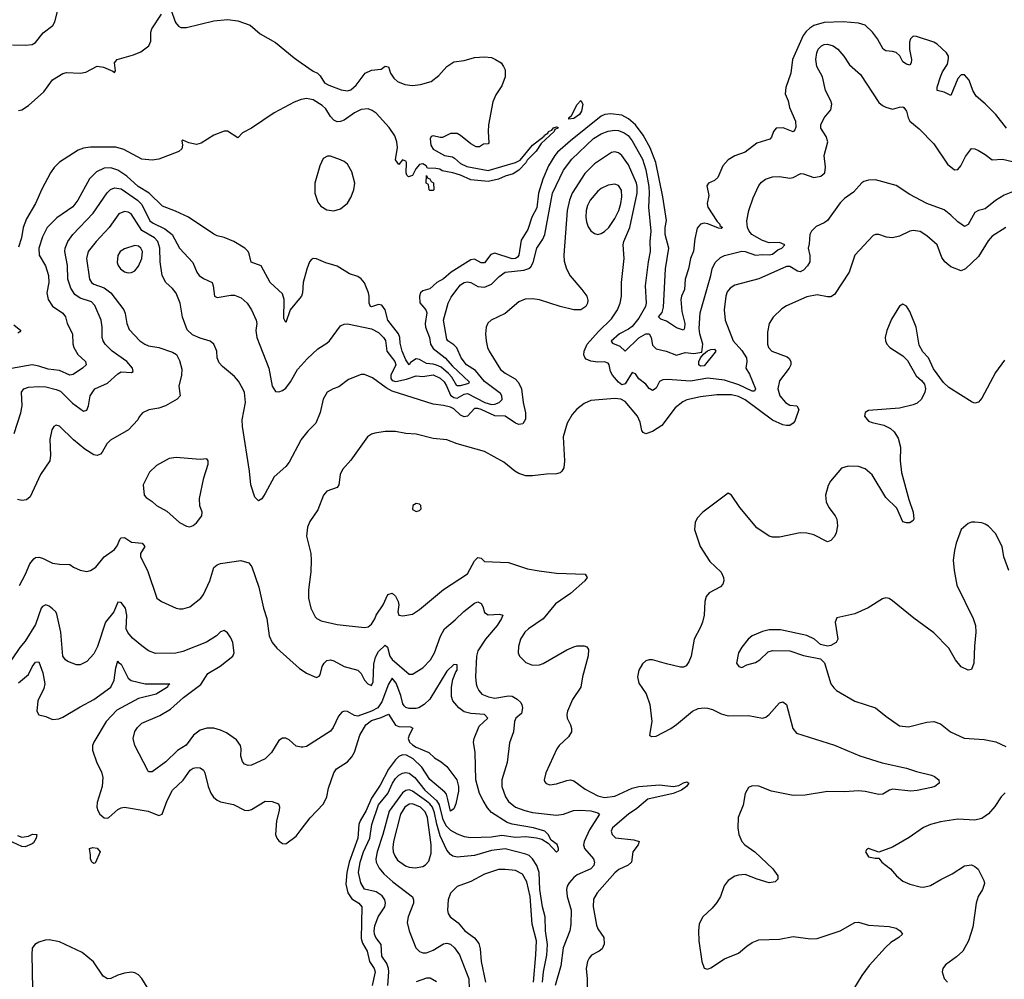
# Model space of a CAD drawing. Header units: inches. Extents: x 1173000 to 1307049, y 522583 to 678455.
# Tile 297 of 617: x 1268358 to 1274101, y 542187 to 547782. Entities that reach past the tile are written whole.
import ezdxf

# ---------------------------------------------------------------- set-up
doc = ezdxf.new("R2010")
doc.units = ezdxf.units.IN
doc.header["$MEASUREMENT"] = 0
doc.layers.add('B2564', color=7, linetype='Continuous')
doc.layers.add('B2574', color=7, linetype='Continuous')

msp = doc.modelspace()

# ---------------------------------------------------------------- linework, layer by layer
at = {"layer": 'B2564', "color": 5}
for points, elevation in [([(1269230.2, 547869.8), (1269266.6, 547766.6), (1269284.2, 547744.2), (1269297.6, 547737.6), (1269330, 547736.8), (1269490, 547776.6), (1269570, 547784.4), (1269630, 547776.2), (1269702.4, 547750), (1269760, 547700), (1269850, 547649.1), (1269959.4, 547559.4), (1270000, 547530.8)], 680), ([(1268315.6, 547635.6), (1268390, 547634.4), (1268430, 547638.6), (1268450.5, 547649.5), (1268494.6, 547705.4), (1268550.4, 547749.6), (1268562.9, 547770), (1268578.2, 547830)], 720), ([(1268350, 547253.7), (1268370, 547257.1), (1268410, 547281.3), (1268498.5, 547361.5), (1268550, 547431.1), (1268610, 547468.9), (1268630, 547475.4), (1268710, 547471.5), (1268744.1, 547475.9), (1268810, 547511.4), (1268845.8, 547505.8), (1268901.7, 547481.7), (1268910, 547474), (1268916.6, 547483.4), (1268910.8, 547530), (1268925.4, 547550), (1269022, 547578), (1269065, 547595), (1269110.8, 547630), (1269123.1, 547656.9), (1269122.8, 547710), (1269127.9, 547730), (1269184.5, 547815.5)], 680), ([(1270000, 547316.6), (1269958.7, 547301.3), (1269841.3, 547238.7), (1269710.6, 547150), (1269656.7, 547123.3), (1269630, 547093.2), (1269570, 547132.9), (1269550, 547131.8), (1269490, 547109), (1269416.6, 547063.4), (1269390, 547054.3), (1269344, 547064), (1269310, 547080.9), (1269303.4, 547076.6), (1269306.7, 547050), (1269302.8, 547030), (1269287, 547013), (1269170, 546969.9), (1269130, 546963.4), (1269070, 546968.4), (1268964.9, 547024.9), (1268918.2, 547038.2), (1268770, 547039.6), (1268730, 547033.2), (1268698, 547022), (1268589.2, 546950.8), (1268559.4, 546920.6), (1268537.7, 546890), (1268486.5, 546793.5), (1268450.8, 546710), (1268398.2, 546621.8), (1268378.7, 546570), (1268368.1, 546510), (1268350, 546455.6)], 680), ([(1270000, 546168.4), (1269936.3, 546090), (1269910, 546017), (1269899.3, 546039.3), (1269900.7, 546150), (1269890, 546184.5), (1269819.1, 546250), (1269766.6, 546346.6), (1269707.9, 546367.9), (1269697.2, 546417.2), (1269690.6, 546430.6), (1269670.6, 546450.6), (1269607, 546490), (1269550, 546513.1), (1269510, 546521.4), (1269490, 546530.9), (1269342.4, 546630), (1269266.5, 546666.5), (1269190, 546695.5), (1269112.7, 546770), (1269048.1, 546810), (1268983.4, 546870), (1268930, 546905.9), (1268890, 546918.1), (1268850, 546915.8), (1268805.2, 546894.8), (1268764.7, 546855.3), (1268696.4, 546730), (1268668.5, 546691.5), (1268573.9, 546626.1), (1268518.8, 546570), (1268490, 546515.8), (1268468.8, 546450), (1268471.9, 546410), (1268507.9, 546347.9), (1268524.8, 546290), (1268527.2, 546250), (1268516.6, 546190), (1268523.5, 546150), (1268550, 546112.3), (1268610, 546071.3), (1268624.4, 546050), (1268635.3, 546010), (1268666.7, 545950), (1268667.5, 545892.5), (1268672.9, 545870), (1268697.7, 545830), (1268742.4, 545790), (1268745.4, 545770), (1268724.7, 545750), (1268670, 545714.3), (1268650, 545710.4), (1268590, 545737.1), (1268524.3, 545744.3), (1268470, 545762.2), (1268430, 545769.3), (1268310, 545749)], 720), ([(1268324.7, 545370), (1268364.9, 545490), (1268371.7, 545530), (1268368.5, 545610), (1268382, 545630), (1268410, 545639.7), (1268470, 545644.4), (1268510, 545640.6), (1268570, 545626.3), (1268595.3, 545615.3), (1268666.1, 545546.1), (1268730, 545498.9), (1268750, 545504.5), (1268759.1, 545530), (1268768.2, 545590), (1268795.8, 545630), (1268870, 545662.8), (1268930, 545717.2), (1268950, 545728.1), (1269010, 545725.3), (1269020.5, 545730), (1269015.5, 545750), (1268983.5, 545790), (1268896.2, 545850), (1268856.9, 545890), (1268843.9, 545910), (1268838.4, 545930), (1268839, 545990), (1268833.2, 546030), (1268795.6, 546115.6), (1268776.4, 546136.4), (1268710, 546158.4), (1268679.3, 546179.3), (1268656.3, 546216.3), (1268638.3, 546270), (1268637.2, 546350), (1268621.7, 546430), (1268623, 546450), (1268639, 546490), (1268668.4, 546530), (1268785.4, 546654.6), (1268867.7, 546772.3), (1268887.5, 546792.5), (1268910, 546802.6), (1268950, 546796.7), (1269044.7, 546730), (1269070, 546704.1), (1269117.3, 546610), (1269135.7, 546595.7), (1269203.8, 546563.8), (1269246.2, 546530), (1269290, 546449.7), (1269367.3, 546367.3), (1269390.8, 546310.8), (1269405.4, 546290), (1269430, 546272.8), (1269479.6, 546250), (1269487.2, 546230), (1269494, 546170), (1269510, 546162.8), (1269590, 546176.8), (1269610, 546176.1), (1269650, 546160.9), (1269684.2, 546130), (1269709.9, 546089.9), (1269736.5, 546030), (1269740.3, 546010), (1269735.3, 545970), (1269740.9, 545930), (1269811, 545750), (1269830, 545644.5), (1269850, 545614.5), (1269870, 545612.3), (1269890, 545619.4), (1269910, 545634.4), (1269937.6, 545670), (1269977.6, 545742.4), (1270000, 545766.4)], 740), ([(1270000, 545333.9), (1269996.9, 545330), (1269930, 545202), (1269910, 545176.2), (1269842.4, 545117.6), (1269790, 545019.3), (1269770, 544989.3), (1269750, 544977.2), (1269730, 544999), (1269705.1, 545070), (1269698.4, 545150), (1269656.5, 545410), (1269655, 545450), (1269675, 545550), (1269668.8, 545608.8), (1269659.7, 545630), (1269634.3, 545674.3), (1269610, 545702.4), (1269540.1, 545760.1), (1269521, 545781), (1269509.6, 545810), (1269507.6, 545850), (1269489.7, 545889.7), (1269468.2, 545908.2), (1269410, 545925.7), (1269365.2, 545945.2), (1269333.8, 545973.8), (1269308.4, 546048.4), (1269293.5, 546130), (1269270, 546187.6), (1269250, 546214.5), (1269210.5, 546250.5), (1269187.9, 546290), (1269177.8, 546370), (1269176, 546450), (1269162.7, 546490), (1269144.9, 546510), (1269070, 546554.1), (1269007.7, 546650), (1268990, 546660.8), (1268970, 546663.9), (1268936.9, 546650), (1268880.2, 546570), (1268803, 546490), (1268757.4, 546430), (1268747.4, 546390), (1268765.7, 546270), (1268776.9, 546250), (1268790, 546240.1), (1268850, 546219.8), (1268889.5, 546190), (1268965, 546090), (1268972.5, 546070), (1268981.9, 546010), (1268996.3, 545976.3), (1269059, 545910), (1269087.2, 545890), (1269110, 545880.2), (1269170.3, 545870.3), (1269250, 545843.8), (1269272.4, 545830), (1269290, 545796), (1269303.9, 545743.9), (1269302, 545710), (1269285.4, 545645.4), (1269294, 545590), (1269276, 545570), (1269207.3, 545530), (1269170, 545516.8), (1269111.7, 545508.3), (1269074.8, 545490), (1269054.2, 545465.8), (1269047.3, 545450), (1268992.7, 545390), (1268888.2, 545330), (1268866, 545310), (1268839.7, 545260.3), (1268830, 545249.6), (1268810, 545242), (1268790, 545245.7), (1268738.6, 545278.6), (1268671.5, 545331.5), (1268590, 545413), (1268570, 545418), (1268556.3, 545410), (1268544.6, 545390), (1268533.5, 545333.5), (1268537, 545243), (1268532.7, 545210), (1268479.3, 545130), (1268419.2, 545000.8), (1268397.5, 544982.5), (1268370, 544978.7), (1268344.5, 544984.5)], 760), ([(1268323.2, 546003.2), (1268363.6, 545970), (1268358.1, 545961.9), (1268346, 545954)], 680), ([(1268356.1, 544483.9), (1268392.1, 544550), (1268416.4, 544610), (1268440.7, 544639.3), (1268450, 544645.7), (1268470, 544647.6), (1268490, 544642.8), (1268550, 544613.2), (1268590, 544606.5), (1268650, 544605.3), (1268670.7, 544590), (1268710, 544572), (1268750, 544564.9), (1268770, 544570.3), (1268801.6, 544590), (1268850.6, 544649.4), (1268910, 544692.4), (1268925.7, 544714.3), (1268944.4, 544755.6), (1268950, 544761), (1268970, 544763.8), (1269010, 544735.9), (1269072.2, 544730), (1269087.1, 544710), (1269061.6, 544670), (1269062.2, 544650), (1269102.4, 544570), (1269157.6, 544410), (1269184, 544390), (1269270, 544351.7), (1269290, 544347.4), (1269310, 544346), (1269350, 544359), (1269413.7, 544410), (1269430, 544430.4), (1269467.2, 544510), (1269490, 544587.7), (1269510, 544603.7), (1269530, 544611.5), (1269648.5, 544628.5), (1269694.3, 544614.3), (1269711.6, 544591.6), (1269752.4, 544472.4), (1269779.6, 544350), (1269798.9, 544290), (1269813.1, 544190), (1269831.2, 544151.2), (1269857.6, 544117.6), (1269990, 543999.3), (1270000, 543992.7)], 760), ([(1270000, 543541.2), (1269970, 543546.4), (1269930, 543583), (1269910, 543593.4), (1269890, 543593.4), (1269870, 543579.1), (1269826.9, 543510), (1269790, 543471.8), (1269710, 543435.3), (1269690, 543434), (1269670, 543441.6), (1269656.5, 543456.5), (1269647.6, 543487.6), (1269650.3, 543530), (1269646, 543550), (1269622.6, 543582.6), (1269563.4, 543623.4), (1269530, 543640.2), (1269490, 543651.9), (1269450, 543651.8), (1269410, 543638.8), (1269371.1, 543610), (1269328.6, 543551.4), (1269278.7, 543521.3), (1269210, 543454.9), (1269130, 543395.5), (1269110, 543397.3), (1269104.8, 543404.8), (1269029.1, 543550), (1269020.3, 543590), (1269029.2, 543630.8), (1269044.6, 543655.4), (1269070, 543679.7), (1269176, 543724), (1269237.2, 543762.8), (1269312.8, 543830), (1269413.9, 543906.1), (1269455.8, 543970), (1269527.7, 544012.3), (1269600.8, 544070), (1269609.3, 544090.7), (1269601.1, 544150), (1269590, 544177.6), (1269570, 544206.4), (1269550, 544220.4), (1269530, 544212.7), (1269505.6, 544190), (1269446.5, 544153.5), (1269310, 544097.6), (1269267.8, 544087.8), (1269150, 544087), (1269110, 544102.6), (1269070, 544130.3), (1269016.4, 544176.4), (1268988.5, 544208.5), (1268979, 544230), (1268983.3, 544310), (1268975.1, 544350), (1268950, 544384.6), (1268930, 544384.9), (1268906.6, 544330), (1268858.1, 544270), (1268812.1, 544127.9), (1268790, 544085.3), (1268750, 544039.5), (1268710, 544020.3), (1268690, 544020.9), (1268639.5, 544039.5), (1268624.9, 544050), (1268610.2, 544070.2), (1268597.7, 544210), (1268575.1, 544315.1), (1268567.8, 544330), (1268550, 544347.8), (1268530, 544363.1), (1268510, 544370.3), (1268490, 544361.1), (1268482.8, 544350), (1268450, 544255.8), (1268390, 544158.3), (1268358.4, 544121.6), (1268309.7, 544050)], 740), ([(1268350, 543916), (1268410, 543964.6), (1268430, 544008), (1268450, 544035), (1268470, 544036.9), (1268493.6, 543973.6), (1268504.8, 543910), (1268497.7, 543882.3), (1268464, 543810), (1268457, 543750), (1268470, 543728), (1268510, 543718.4), (1268550, 543702), (1268586.1, 543706.1), (1268610, 543715.2), (1268710, 543776.3), (1268790, 543818.6), (1268889.9, 543890.1), (1268908.7, 543930), (1268917.8, 544002.2), (1268930, 544044), (1268934.3, 544034.3), (1268950, 544024.2), (1268990, 543942), (1269008.3, 543928.3), (1269090.1, 543910.1), (1269233.4, 543910), (1269221.8, 543898.2), (1269220.8, 543890), (1269153.8, 543850), (1269050, 543823.7), (1268924.7, 543755.3), (1268861.6, 543690), (1268790.3, 543570.3), (1268783.2, 543550), (1268783.2, 543523.2), (1268808.3, 543448.3), (1268835.8, 543395.8), (1268843.6, 543363.6), (1268838, 543310), (1268810, 543218), (1268807.9, 543190), (1268813.1, 543170), (1268824.9, 543150), (1268850, 543127.8), (1268870, 543125.6), (1268878.6, 543130), (1268930, 543177.6), (1268950, 543187.4), (1268970, 543189.7), (1269107.5, 543167.5), (1269170, 543141.3), (1269189.7, 543150), (1269217.4, 543230), (1269250, 543290.2), (1269312.1, 543347.9), (1269353, 543407), (1269370, 543417.6), (1269390, 543422), (1269410, 543419.6), (1269430, 543406.4), (1269438.6, 543390), (1269458, 543310), (1269472.3, 543272.3), (1269488.1, 543248.1), (1269510.2, 543230.2), (1269530, 543221.8), (1269605.5, 543205.5), (1269670, 543173.6), (1269690, 543171.4), (1269710, 543176.1), (1269790, 543224.9), (1269830, 543223.6), (1269867.7, 543210), (1269872.4, 543192.4), (1269871.4, 543171.4), (1269855.3, 543110), (1269850.4, 543030), (1269857.1, 543010), (1269870, 542993.4), (1269890, 542979.3), (1269910, 542976.3), (1269970, 543020.5), (1270000, 543059.9)], 720), ([(1268344.3, 543024.3), (1268370, 543016.1), (1268410, 543020.3), (1268432.1, 543032.1), (1268458, 543030), (1268453.4, 543010), (1268438.5, 542981.5), (1268430, 542975.6), (1268390, 542958.2), (1268370, 542960.3), (1268270, 543007.3)], 680), ([(1269100.4, 542140.4), (1269070, 542191.2), (1269050, 542212.4), (1269030, 542224.7), (1269010, 542227.4), (1268970, 542222.4), (1268930, 542210.9), (1268890, 542190.9), (1268869, 542189), (1268845.4, 542205.4), (1268789.1, 542289.1), (1268722.3, 542342.3), (1268590, 542404.2), (1268530, 542416.4), (1268505.6, 542414.4), (1268470, 542403.1), (1268446.7, 542390), (1268431.2, 542368.8), (1268428.2, 542331.8), (1268432.2, 542130)], 720)]:
    msp.add_lwpolyline(points, dxfattribs=dict(at, elevation=elevation))
for points, elevation in [([(1269030, 546465.7), (1268970, 546447), (1268943.2, 546430), (1268930, 546406.6), (1268927, 546367), (1268931.4, 546350), (1268945.3, 546330), (1268970, 546311.6), (1268990, 546306.3), (1269010, 546307.4), (1269030, 546318.7), (1269050, 546344.9), (1269070.5, 546390), (1269073.7, 546430), (1269065.3, 546450), (1269050, 546462)], 780), ([(1269270.3, 545229.7), (1269230, 545223), (1269156.7, 545183.3), (1269115.4, 545144.6), (1269078.4, 545070), (1269084.4, 545010), (1269095.6, 544995.6), (1269130, 544973.4), (1269155.5, 544950), (1269216.9, 544916.9), (1269290, 544850.6), (1269330, 544828.2), (1269350, 544826), (1269370, 544832.7), (1269390, 544848.2), (1269419.5, 544890), (1269422, 544910), (1269407.6, 544947.6), (1269407.2, 544990), (1269432.8, 545110), (1269458, 545190), (1269456.9, 545210), (1269450, 545220.9), (1269410, 545217.6)], 780), ([(1268790, 542860.9), (1268779.3, 542870), (1268770, 542888.7), (1268771.5, 542910), (1268764, 542950), (1268784.2, 542955.8), (1268810, 542951.3), (1268826.3, 542930), (1268797.1, 542862.9)], 680)]:
    msp.add_lwpolyline(points, close=True, dxfattribs=dict(at, elevation=elevation))
at = {"layer": 'B2574', "color": 5}
for points, elevation in [([(1274114.2, 547150), (1274051.9, 547230), (1273990, 547292.3), (1273936.6, 547336.6), (1273917.3, 547370), (1273895.8, 547430), (1273870, 547461.4), (1273850, 547460.5), (1273830, 547439.2), (1273790, 547339.7), (1273750, 547359), (1273708.8, 547368.8), (1273709.9, 547390), (1273730, 547450), (1273741.6, 547478.4), (1273770, 547522.6), (1273776.7, 547556.7), (1273776.4, 547570), (1273764.8, 547590), (1273710, 547640.3), (1273690, 547651.1), (1273590, 547685.3), (1273570, 547686.6), (1273554.6, 547670), (1273549.1, 547650.9), (1273548.6, 547608.6), (1273559.6, 547550), (1273558.6, 547530), (1273550, 547518.2), (1273530, 547522.5), (1273510, 547536.8), (1273491.5, 547571.5), (1273470, 547591), (1273450, 547597.5), (1273410, 547600.4), (1273394, 547610), (1273361.7, 547670), (1273333.1, 547710), (1273290, 547750.8), (1273250, 547762.2), (1273162, 547770), (1273050, 547766.7), (1272990, 547748.1), (1272966.2, 547733.8), (1272945.8, 547714.2), (1272928.5, 547690), (1272866.2, 547550), (1272857, 547470), (1272827.4, 547387.4), (1272822.6, 547350), (1272841.2, 547310), (1272847.8, 547270), (1272882.5, 547190), (1272884.7, 547155.3), (1272880.3, 547139.7), (1272870, 547128.5), (1272811.5, 547151.5), (1272770, 547149.7), (1272754.9, 547130), (1272742.4, 547097.6), (1272733.3, 547086.7), (1272658.4, 547061.6), (1272589.5, 547010.5), (1272530, 546987.7), (1272490, 546965.8), (1272459, 546930), (1272430, 546862.9), (1272410, 546844.7), (1272376, 546830), (1272366.2, 546813.8), (1272377.2, 546757.2), (1272368.9, 546710), (1272371.5, 546690), (1272426.3, 546606.3), (1272441.6, 546590), (1272442.5, 546582.5), (1272457, 546570), (1272450, 546564.4), (1272433.7, 546566.3), (1272372.2, 546592.2), (1272350, 546596), (1272329, 546590), (1272310, 546567), (1272295.2, 546504.8), (1272287.5, 546432.5), (1272271.6, 546390), (1272259.1, 546330), (1272239, 546270), (1272236.7, 546210), (1272218.1, 546170), (1272214.1, 546150), (1272219.9, 546079.9), (1272237.7, 546010), (1272236.7, 545983.3), (1272230, 545971.2), (1272190, 545985.9), (1272130, 546024.4), (1272096.8, 546036.8), (1272085.1, 546050), (1272104.6, 546075.4), (1272114, 546106), (1272124.5, 546330), (1272145.2, 546450), (1272123.5, 546530), (1272123.6, 546570), (1272130.6, 546610.6), (1272110.3, 546750.3), (1272069.2, 546950), (1272035.7, 547035.7), (1271994.1, 547110), (1271950.7, 547170), (1271910, 547204.6), (1271870, 547224.9), (1271806.3, 547233.7), (1271771.3, 547228.7), (1271750, 547219.9), (1271570, 547075.8), (1271495.9, 547010), (1271480.1, 546990), (1271442.5, 546930), (1271410, 546852.9), (1271384.8, 546770), (1271374, 546686), (1271346, 546630), (1271321.3, 546558.7), (1271282.8, 546497.2), (1271270.1, 546410), (1271261.5, 546398.5), (1271250, 546389.1), (1271230, 546387.5), (1271130, 546421.2), (1271106.7, 546413.3), (1271070, 546363.7), (1271050, 546365.5), (1271010, 546385.3), (1270990, 546381.7), (1270874.1, 546310), (1270830, 546272.1), (1270791.9, 546250), (1270750, 546212.6), (1270710, 546200.4), (1270696.6, 546190), (1270689.7, 546170.3), (1270691, 546131), (1270726.6, 546090), (1270732.8, 546072.8), (1270723.7, 546010), (1270725, 545990), (1270748, 545930), (1270754.8, 545890), (1270770, 545864.4), (1270839.6, 545810), (1270881.6, 545761.6), (1270979.8, 545670), (1270977.5, 545662.5), (1270970, 545658.9), (1270926.7, 545646.7), (1270907.6, 545647.6), (1270877.9, 545697.9), (1270858.4, 545718.4), (1270815.5, 545755.5), (1270790, 545767.8), (1270770, 545774.6), (1270730, 545778.1), (1270690, 545801), (1270670, 545803.9), (1270637.3, 545782.7), (1270629.8, 545769.8), (1270610, 545799.1), (1270588.7, 545850), (1270577.1, 545897.1), (1270575.2, 545930), (1270566.9, 545950), (1270504.8, 546030), (1270490, 546091.2), (1270470, 546118.1), (1270460.4, 546120.4), (1270450, 546122.6), (1270410, 546107.5), (1270404.8, 546110), (1270395.5, 546130), (1270396.6, 546170), (1270392.2, 546190), (1270370, 546248.5), (1270350, 546271.3), (1270330, 546284.9), (1270281, 546301), (1270210, 546345.1), (1270144.4, 546364.4), (1270090, 546387), (1270070, 546389.4), (1270057.5, 546382.5), (1270048, 546370), (1270031.8, 546328.2), (1270011.8, 546250), (1270008, 546190), (1270001.3, 546170), (1270000, 546168.4)], 720), ([(1270000, 545766.4), (1270035.5, 545804.5), (1270096.8, 545863.2), (1270150, 545895.4), (1270165.7, 545910), (1270230, 545996.3), (1270250, 546006.6), (1270270, 546008.3), (1270410, 545980.4), (1270450, 545957.6), (1270480.4, 545930), (1270490.9, 545910.9), (1270498.8, 545850), (1270545.6, 545790), (1270552.6, 545770), (1270521.8, 545710), (1270522.2, 545690), (1270530, 545679.2), (1270552.3, 545672.3), (1270614.4, 545685.6), (1270670, 545705.7), (1270710, 545702.7), (1270770, 545712.2), (1270810, 545691.7), (1270833.9, 545670), (1270848.2, 545648.2), (1270870, 545593.4), (1270890, 545578.6), (1270910, 545575.3), (1270950, 545598.8), (1270970, 545602.2), (1271071.5, 545550), (1271110, 545538.3), (1271130, 545540.1), (1271155, 545550), (1271171.5, 545568.5), (1271170.1, 545590), (1271161.9, 545601.9), (1271070, 545673.2), (1271016.8, 545736.8), (1270964.8, 545770), (1270932.8, 545810), (1270908.5, 545868.5), (1270890, 545887.3), (1270855.8, 545910), (1270850, 545919.5), (1270829.3, 546030), (1270858, 546130), (1270875.4, 546164.6), (1270906.9, 546210), (1270930, 546236), (1270950, 546249.8), (1270970, 546254), (1270990, 546249.8), (1271030, 546227.2), (1271070, 546222.3), (1271110, 546240.7), (1271154.5, 546285.5), (1271190, 546309.9), (1271297.8, 546322.2), (1271327.7, 546332.3), (1271339, 546341), (1271353.5, 546366.5), (1271375.1, 546450), (1271410, 546502.7), (1271421.6, 546530), (1271465.6, 546770), (1271530, 546904.2), (1271579, 546970), (1271705.9, 547090), (1271750, 547116.9), (1271790, 547133.1), (1271830, 547138.5), (1271850, 547135.8), (1271883.3, 547123.3), (1271907, 547107), (1271930, 547075.9), (1271990, 546968.8), (1272010, 546906.9), (1272027.3, 546810), (1272029.6, 546770), (1272024.9, 546690), (1272038.5, 546550), (1272033.7, 546490), (1272036.5, 546430), (1272024.3, 546370), (1272006.1, 546230), (1272012.1, 546130), (1272008.4, 546110), (1271970, 546042.4), (1271930, 545993.2), (1271910, 545977.2), (1271857.1, 545950), (1271807.9, 545907.9), (1271816.6, 545896.6), (1271858.4, 545878.4), (1271890, 545849.8), (1271970, 545928.1), (1272010, 545950.7), (1272030, 545950.4), (1272041.4, 545930), (1272050, 545885.1), (1272070, 545862.7), (1272129.3, 545849.3), (1272190, 545826.4), (1272239, 545841), (1272290, 545836.3), (1272336.3, 545843.7), (1272342, 545890), (1272324.7, 545950), (1272322, 545982), (1272327.2, 546072.8), (1272389.4, 546290), (1272397.1, 546330), (1272413.8, 546366.2), (1272445.1, 546394.9), (1272470, 546407.6), (1272570, 546432.3), (1272590, 546431.4), (1272650, 546409.5), (1272690, 546413.7), (1272730, 546410.4), (1272750, 546414.9), (1272780.2, 546439.8), (1272803.1, 546450), (1272820.2, 546470), (1272790, 546483.3), (1272730, 546482), (1272690, 546495.4), (1272629.5, 546530), (1272612.1, 546550), (1272602.4, 546570), (1272600.2, 546610), (1272611.3, 546670), (1272636.4, 546743.6), (1272670, 546816.2), (1272685.3, 546834.7), (1272708.2, 546851.8), (1272750, 546866), (1272790, 546868.7), (1272850, 546858), (1272870, 546862.6), (1272914.9, 546885.1), (1272930, 546884.4), (1272990, 546862.7), (1273030.5, 546870), (1273054.3, 546890), (1273058.4, 546921.6), (1273050.2, 546990), (1273072.4, 547070), (1273062.3, 547102.3), (1273030.4, 547150), (1273032, 547170), (1273050.4, 547210), (1273090, 547257.2), (1273094.6, 547290), (1273088.9, 547310), (1273058.5, 547370), (1273040.3, 547450), (1273008.1, 547510), (1273001.2, 547550), (1273007.6, 547590), (1273016.5, 547610), (1273034.4, 547630), (1273050, 547637.8), (1273070, 547640.3), (1273102.9, 547630), (1273131.1, 547610), (1273165.1, 547570), (1273198.9, 547518.9), (1273263.3, 547463.3), (1273370, 547299.6), (1273390, 547281.3), (1273410, 547271.5), (1273450, 547261.6), (1273490, 547272.3), (1273510, 547274.5), (1273515.1, 547270), (1273530, 547249), (1273540.5, 547210), (1273550.9, 547190.9), (1273605.3, 547145.3), (1273690, 547059.3), (1273770, 546939.5), (1273810, 546907.3), (1273830, 546909.6), (1273847.7, 546930), (1273874.4, 546985.6), (1273910, 547032.3), (1273930, 547029.4), (1273950, 547019.6), (1273990, 546996.3), (1274030, 546965.7), (1274090, 546969.8), (1274150, 546955.7)], 740), ([(1270000, 547530.8), (1270070, 547481.6), (1270094.9, 547470), (1270110, 547456), (1270135, 547415), (1270160.6, 547400.6), (1270232.7, 547372.7), (1270270, 547367.9), (1270290, 547374), (1270319.6, 547400.4), (1270372.2, 547470), (1270410, 547488.9), (1270466.3, 547493.7), (1270490, 547512.2), (1270510, 547506.8), (1270521.6, 547470), (1270541.1, 547441.1), (1270562.1, 547422.1), (1270603.7, 547403.7), (1270650, 547398.4), (1270695.8, 547404.2), (1270757.3, 547422.7), (1270802.4, 547457.6), (1270850, 547510.3), (1270890, 547537.1), (1270950, 547544.4), (1271010, 547562), (1271070, 547566.7), (1271110, 547561.3), (1271134, 547550), (1271165.5, 547530), (1271180.3, 547510), (1271190.2, 547490), (1271190.1, 547450.1), (1271170, 547396.9), (1271136, 547344), (1271117.1, 547302.9), (1271092.8, 547170), (1271090.3, 547130), (1271094.8, 547065.2), (1271090, 547058), (1271063.6, 547056.4), (1271039.6, 547040.4), (1271020.4, 547040.4), (1270990, 547058), (1270930, 547108), (1270910, 547118), (1270870, 547118), (1270823.6, 547096.4), (1270810, 547095.3), (1270770, 547106), (1270758, 547102), (1270751.6, 547088.4), (1270755.5, 547050), (1270770, 547027.8), (1270836, 546990), (1270881.8, 546981.8), (1270895.1, 546975.1), (1270930, 546944.4), (1270966.4, 546926.4), (1271090, 546902.2), (1271250.8, 546949.2), (1271277.3, 546962.7), (1271348.4, 547050), (1271416.4, 547103.6), (1271419.2, 547110), (1271438.5, 547121.5), (1271442.8, 547130), (1271461.1, 547138.9), (1271472.1, 547152.1), (1271490, 547157.4), (1271496.1, 547156.1), (1271496.5, 547150), (1271478.8, 547141.2), (1271475.9, 547130), (1271399.4, 547060.6), (1271370, 547016.5), (1271317.3, 546962.7), (1271310, 546947.1), (1271270, 546904.2), (1271236.5, 546883.5), (1271189.3, 546870.7), (1271150, 546851.9), (1271090, 546839.3), (1270988.7, 546848.7), (1270930, 546876.4), (1270884, 546890), (1270821.3, 546901.3), (1270808.7, 546910), (1270785.3, 546914.7), (1270736.4, 546916.4), (1270728.7, 546930), (1270710, 546941.2), (1270690, 546937.2), (1270668, 546912), (1270650, 546874), (1270626, 546866), (1270616.5, 546876.5), (1270612.7, 546890), (1270614, 546950), (1270610, 546958), (1270590, 546966), (1270570, 546938), (1270550, 546966), (1270562, 547038), (1270558.4, 547070), (1270545.4, 547105.4), (1270513.7, 547153.7), (1270436.8, 547236.8), (1270413, 547253), (1270390, 547261.8), (1270350, 547258.6), (1270310, 547239.1), (1270250, 547197), (1270230, 547188.6), (1270210, 547187), (1270190, 547196.1), (1270170, 547218.1), (1270143, 547263), (1270122.8, 547282.8), (1270070, 547315), (1270030, 547322), (1270002.5, 547317.5), (1270000, 547316.6)], 680), ([(1274150, 546778), (1274100, 546760), (1274050, 546727.9), (1273990, 546679.2), (1273950, 546669.7), (1273930, 546658.4), (1273890.9, 546589.1), (1273870, 546577.4), (1273830, 546602.9), (1273790, 546642.7), (1273750, 546673.1), (1273650, 546710.8), (1273550, 546763.5), (1273470, 546814.7), (1273350, 546847.8), (1273310, 546847.6), (1273281.4, 546838.6), (1273270, 546832), (1273222.4, 546777.6), (1273170, 546739.7), (1273144.6, 546715.4), (1273070, 546611.6), (1273050, 546597.6), (1273003, 546577), (1272976.4, 546550), (1272966.4, 546530), (1272963.8, 546476.2), (1272957.1, 546450), (1272967.6, 546407.6), (1272966.5, 546370), (1272952.9, 546347.1), (1272930, 546321.7), (1272910, 546312.5), (1272895.4, 546315.4), (1272850, 546342.6), (1272830, 546342.8), (1272668.6, 546271.4), (1272530, 546234.6), (1272503.1, 546216.9), (1272485.3, 546194.7), (1272476.8, 546170), (1272467, 546090), (1272473.2, 546030), (1272519.7, 545910), (1272570, 545854), (1272597.7, 545810), (1272599.7, 545790), (1272593.8, 545750), (1272614.5, 545714.5), (1272650.7, 545630), (1272643.4, 545616.6), (1272630, 545615.9), (1272553.3, 545653.3), (1272470, 545680.6), (1272371.1, 545691.1), (1272270, 545674.9), (1272136.2, 545683.8), (1272110, 545681.5), (1272090, 545671.7), (1272070, 545633.5), (1272050, 545620.3), (1272030, 545631.5), (1272010, 545657.3), (1271970, 545688.2), (1271950, 545716.4), (1271930, 545726), (1271890, 545658.5), (1271870, 545653.4), (1271850, 545668.8), (1271815.6, 545710), (1271803.7, 545730), (1271795.9, 545770), (1271790, 545779.7), (1271770, 545786.4), (1271730, 545785.6), (1271690, 545791), (1271663, 545803), (1271653.5, 545813.5), (1271648.6, 545828.6), (1271649.8, 545850), (1271667.4, 545890), (1271735, 545965), (1271810, 546038.7), (1271844.7, 546090), (1271860.9, 546130), (1271867.6, 546170), (1271868.7, 546250), (1271884.4, 546390), (1271878.9, 546470), (1271881.6, 546490), (1271917.6, 546570), (1271960.1, 546770), (1271960.3, 546810), (1271955.2, 546830), (1271910, 546935.3), (1271870, 546989.8), (1271850, 547005.5), (1271830, 547011.4), (1271810, 547007.1), (1271710, 546942.6), (1271654, 546886), (1271579.8, 546770), (1271564.7, 546730), (1271551.2, 546670), (1271531.1, 546410), (1271533.8, 546373.8), (1271547.6, 546330), (1271569.3, 546289.3), (1271637.1, 546210), (1271665.5, 546170), (1271672.8, 546147.2), (1271670.6, 546130), (1271660.7, 546110), (1271630.3, 546089.7), (1271590.4, 546089.6), (1271510.4, 546109.6), (1271390, 546148.4), (1271350, 546154.7), (1271306.9, 546153.1), (1271270, 546137.6), (1271190, 546068.3), (1271108, 546030), (1271088.1, 546011.9), (1271078.7, 545990), (1271074.9, 545950), (1271078.3, 545910), (1271086.7, 545870), (1271096.1, 545850), (1271163.4, 545743.4), (1271190, 545720.7), (1271248.1, 545688.1), (1271267.1, 545667.1), (1271284.7, 545630), (1271294, 545550), (1271308.9, 545490), (1271307.7, 545452.3), (1271293.7, 545426.3), (1271270, 545422.6), (1271250, 545428.7), (1271190, 545470.5), (1271130, 545471.7), (1271050.6, 545510), (1271030, 545515.7), (1271010, 545514.7), (1270970.1, 545469.9), (1270950, 545466.2), (1270930, 545476.7), (1270890, 545513.5), (1270870, 545522), (1270830, 545533.3), (1270770, 545540.3), (1270530, 545616.7), (1270495.4, 545635.4), (1270414.9, 545694.9), (1270370, 545713), (1270350, 545714), (1270274.9, 545685.1), (1270219, 545641), (1270186, 545630), (1270150.8, 545610), (1270127.3, 545570), (1270111, 545491), (1270084.9, 545430), (1270037.9, 545382.1), (1270000, 545333.9)], 760), ([(1274110, 546570.9), (1274030, 546519.8), (1274006.4, 546493.6), (1273950, 546402.2), (1273875.6, 546330), (1273850, 546318.8), (1273790, 546341.7), (1273754, 546370), (1273736.3, 546396.3), (1273709.9, 546469.9), (1273650, 546522.7), (1273610, 546546.6), (1273570, 546552.8), (1273550, 546548.7), (1273490, 546520.4), (1273450, 546509.8), (1273414.7, 546514.7), (1273370, 546529.7), (1273350, 546529.6), (1273336, 546524), (1273228.9, 546410), (1273196.5, 546310), (1273110, 546180.5), (1273090, 546166.9), (1273070, 546165.4), (1273010, 546177.4), (1272950, 546167.2), (1272830, 546114), (1272804.1, 546095.9), (1272752.8, 546047.2), (1272728.9, 546011.1), (1272719.6, 545960.4), (1272720.8, 545890), (1272726.3, 545870), (1272744.9, 545850), (1272835.5, 545815.5), (1272847.1, 545807.1), (1272856.9, 545790), (1272855.3, 545770), (1272846.5, 545750), (1272790, 545676), (1272780.2, 545630), (1272792.4, 545590), (1272824.7, 545550), (1272850, 545535), (1272890.5, 545530), (1272902.4, 545510), (1272878.5, 545441.5), (1272870, 545429), (1272850, 545416.5), (1272830, 545415.3), (1272810, 545420.5), (1272750, 545448), (1272590, 545566.6), (1272550, 545585.6), (1272510, 545593.9), (1272425.2, 545594.8), (1272330, 545583.9), (1272250, 545565), (1272225.4, 545554.6), (1272181.2, 545518.8), (1272103.6, 545416.4), (1272050, 545380.3), (1272010, 545368.4), (1271995.5, 545375.5), (1271987.3, 545387.3), (1271976.4, 545436.4), (1271962.2, 545470), (1271890, 545556.9), (1271864, 545570), (1271830, 545573.3), (1271690, 545561), (1271650, 545544.4), (1271608.5, 545511.5), (1271580, 545480), (1271551.6, 545430), (1271527.4, 545350), (1271536.2, 545210), (1271531.3, 545170), (1271520.3, 545150), (1271510, 545140.4), (1271490, 545133.5), (1271430, 545133), (1271350, 545122.2), (1271310, 545123.4), (1271270, 545136.5), (1271245.4, 545150), (1271181.4, 545201.4), (1271070, 545264.2), (1270909.8, 545309.8), (1270850, 545332.6), (1270770, 545340.9), (1270670, 545366.2), (1270609.8, 545369.8), (1270550, 545381.7), (1270490, 545380.5), (1270428.9, 545371.1), (1270410, 545366), (1270386.7, 545350), (1270290, 545213.6), (1270241.4, 545158.6), (1270227.9, 545130), (1270220.2, 545070), (1270210, 545054.7), (1270150, 545034), (1270129.3, 545010.7), (1270096, 544924), (1270050, 544856), (1270037.2, 544822.8), (1270030.3, 544770), (1270055.3, 544670), (1270058.7, 544630), (1270056.7, 544563.3), (1270042.3, 544457.7), (1270041.5, 544410), (1270055.3, 544350), (1270080.4, 544300.4), (1270090.2, 544290.2), (1270117.1, 544277.1), (1270210, 544256.5), (1270370, 544237.4), (1270390, 544242), (1270410, 544258), (1270430, 544288), (1270437.4, 544310), (1270477.5, 544370), (1270506.2, 544430), (1270530, 544438.7), (1270550, 544420.9), (1270565.2, 544390), (1270569, 544370), (1270562.6, 544330), (1270570, 544310.5), (1270593, 544307), (1270650, 544316.4), (1270690, 544342.6), (1270830, 544459.6), (1270970, 544551.6), (1271010, 544626.4), (1271030, 544645.8), (1271050, 544642.8), (1271070, 544623.2), (1271210, 544617.4), (1271320.7, 544580.7), (1271388.3, 544568.3), (1271490, 544554), (1271656, 544550), (1271668, 544530), (1271655.3, 544510), (1271570, 544436.8), (1271483.2, 544376.8), (1271411, 544289), (1271325.5, 544230), (1271303.8, 544210), (1271278.7, 544170), (1271267, 544127), (1271264.9, 544090), (1271272.4, 544070), (1271310, 544034), (1271350, 544018.9), (1271390, 544020.9), (1271412.3, 544027.7), (1271550, 544107.2), (1271590, 544124.9), (1271610, 544130.4), (1271650.4, 544130.4), (1271665.5, 544125.5), (1271674.9, 544110), (1271673.3, 544073.3), (1271641.5, 543950), (1271631.3, 543890), (1271582.2, 543817.8), (1271552.6, 543750), (1271548.9, 543730), (1271551.5, 543710), (1271571.3, 543670), (1271576.9, 543650), (1271575.8, 543630), (1271559, 543601), (1271504.6, 543550), (1271490.3, 543530), (1271426, 543390), (1271416.3, 543350), (1271419.8, 543339.8), (1271428.3, 543328.3), (1271450, 543320.5), (1271490, 543326.7), (1271550, 543346.3), (1271570, 543348.9), (1271590, 543344.6), (1271655.7, 543295.7), (1271730, 543256.9), (1271770, 543247.2), (1271830, 543255.4), (1271930, 543300.6), (1271970.1, 543310.1), (1272090, 543320.1), (1272170, 543310.9), (1272203.5, 543316.5), (1272230, 543332.4), (1272250, 543338.3), (1272261.3, 543330), (1272247, 543310), (1272218.3, 543290), (1272170.4, 543270), (1272022.7, 543237.3), (1271958.1, 543181.9), (1271909.2, 543150), (1271816.5, 543070), (1271808.9, 543050), (1271813.7, 543030), (1271832.4, 543012.4), (1271939.5, 542999.5), (1271970.6, 542990), (1271966.4, 542970), (1271934.2, 542930), (1271927.1, 542870), (1271907, 542853), (1271853.4, 542826.6), (1271830, 542807.4), (1271725.6, 542690), (1271705.7, 542654.3), (1271702.5, 542610), (1271722.5, 542502.5), (1271730, 542481.3), (1271764.4, 542430), (1271768.1, 542391.9), (1271755.6, 542364.4), (1271738.4, 542350), (1271693.5, 542326.5), (1271678.9, 542310), (1271670.2, 542289.8), (1271662.4, 542250), (1271668, 542190), (1271667.8, 542110)], 780), ([(1274102.4, 545797.6), (1274050, 545725.1), (1273970, 545575.1), (1273950, 545551.8), (1273930, 545547), (1273913, 545553), (1273777.2, 545637.2), (1273746, 545666), (1273687.4, 545747.4), (1273659.1, 545810), (1273625.8, 545845.8), (1273604.4, 545884.4), (1273586.6, 545990), (1273550, 546080.9), (1273530, 546112.3), (1273510, 546123.7), (1273490, 546112), (1273444.3, 546035.7), (1273416.5, 545970), (1273406.7, 545930), (1273408.4, 545910), (1273415.5, 545890), (1273433.4, 545870), (1273510, 545822.4), (1273535.8, 545795.8), (1273586.6, 545706.6), (1273619, 545679), (1273636.4, 545656.4), (1273642, 545630), (1273637.3, 545610), (1273618.8, 545570), (1273593, 545547), (1273570, 545536.2), (1273490, 545516.9), (1273310, 545503.7), (1273288.8, 545491.2), (1273286.4, 545470), (1273310, 545441.6), (1273330, 545433), (1273398.6, 545418.6), (1273438, 545398), (1273459.1, 545379.1), (1273482.8, 545342.8), (1273496.2, 545290), (1273493.5, 545210), (1273501.6, 545141.6), (1273544.8, 544984.8), (1273570.3, 544910), (1273574.4, 544870), (1273570, 544862.7), (1273550, 544847.8), (1273530, 544847.8), (1273510, 544855.1), (1273473.9, 544933.9), (1273410, 544996), (1273330, 545128.3), (1273290, 545163.9), (1273250, 545177.8), (1273190, 545179.8), (1273151.9, 545168.1), (1273088.3, 545091.7), (1273074, 545066), (1273057.8, 545010), (1273061.5, 544970), (1273077.8, 544937.8), (1273115.6, 544890), (1273124.4, 544870), (1273129.1, 544830), (1273120.2, 544790), (1273110, 544769.6), (1273090, 544744.5), (1273070, 544737), (1272990, 544778.3), (1272950, 544788.3), (1272909.6, 544789.6), (1272790, 544765.1), (1272750, 544764.2), (1272729.8, 544769.8), (1272658.4, 544818.4), (1272557.7, 544937.7), (1272510, 545009), (1272490, 545022), (1272342, 544910), (1272310, 544875.1), (1272297.1, 544850), (1272293.4, 544810), (1272327, 544710), (1272383.6, 544623.6), (1272450, 544561.6), (1272464, 544530), (1272464.9, 544510), (1272458.7, 544490), (1272445, 544475), (1272379.3, 544440.7), (1272361.7, 544418.3), (1272354.9, 544390), (1272350.2, 544310), (1272341.3, 544270), (1272330, 544239.5), (1272292.8, 544170), (1272273.8, 544070), (1272261.6, 544038.4), (1272245.3, 544014.7), (1272230, 544007.3), (1272212.3, 544007.7), (1272130, 544025.6), (1272050, 544049.8), (1272030, 544049.8), (1272010, 544043.1), (1271990, 544026.9), (1271969.4, 543990), (1271960.9, 543950), (1271970, 543914.4), (1272011.5, 543851.5), (1272033.4, 543790), (1272044.4, 543690), (1272031.1, 543611.1), (1272042.5, 543602.5), (1272070, 543604.9), (1272155.6, 543650), (1272190, 543671.6), (1272282.4, 543750), (1272314.7, 543765.3), (1272350, 543770.3), (1272370, 543767.8), (1272399.3, 543759.3), (1272450, 543734.6), (1272490, 543723.6), (1272610, 543724), (1272690, 543710.3), (1272710, 543715.3), (1272730, 543730.3), (1272790, 543798), (1272810, 543803.7), (1272830.3, 543790), (1272868.2, 543648.2), (1272890, 543621.3), (1273110, 543551.6), (1273259.1, 543490), (1273388.4, 543448.4), (1273530, 543417.8), (1273590, 543397.8), (1273676.9, 543376.9), (1273694, 543370), (1273719.1, 543350), (1273720.5, 543330), (1273696.3, 543310), (1273675.9, 543304.1), (1273593, 543287), (1273555.8, 543284.2), (1273450, 543294.4), (1273431.1, 543288.9), (1273393.1, 543266.9), (1273370, 543263.9), (1273290, 543281.6), (1273250, 543285.6), (1273170, 543279.4), (1273070, 543281.6), (1272940.1, 543259.9), (1272870, 543257.8), (1272744.1, 543284.1), (1272670, 543312.7), (1272630, 543314), (1272610, 543305.1), (1272588.9, 543270), (1272577.5, 543202.5), (1272548.5, 543130), (1272546, 543070), (1272553.1, 543030), (1272570, 542990.6), (1272588.5, 542970), (1272645.5, 542930), (1272750.5, 542830), (1272780.5, 542790), (1272780.7, 542770), (1272765.5, 542754.5), (1272730, 542749.6), (1272659, 542770), (1272590, 542796.9), (1272550, 542793.6), (1272530, 542787.3), (1272490, 542762.7), (1272467.9, 542732.1), (1272445.7, 542670), (1272425.3, 542634.7), (1272397.8, 542602.2), (1272342, 542550), (1272321.5, 542510), (1272316.9, 542470), (1272319.5, 542410), (1272337.1, 542290), (1272350.7, 542250.7), (1272370, 542244.9), (1272390, 542253), (1272470, 542305.3), (1272550, 542338.4), (1272599.5, 542380.5), (1272630, 542400.4), (1272670, 542415.8), (1272790, 542420.4), (1272870, 542436.4), (1272970, 542422), (1273010, 542425.3), (1273144, 542470), (1273230, 542518.4), (1273250, 542519.5), (1273310, 542502.3), (1273430, 542495.3), (1273470, 542483.8), (1273494.8, 542470), (1273506.8, 542450), (1273486.8, 542430), (1273439.4, 542400.6), (1273408.4, 542371.6), (1273313.4, 542266.6), (1273270, 542209.6), (1273174, 542050)], 820), ([(1274127.6, 544570), (1274099.6, 544650), (1274089.5, 544710), (1274050, 544786), (1274010, 544829), (1273990, 544841.2), (1273970, 544848.7), (1273930, 544853.2), (1273910, 544853.2), (1273890, 544844), (1273850, 544808.7), (1273820.4, 544730), (1273810, 544688), (1273803.6, 544630), (1273808.8, 544570), (1273825.1, 544485.1), (1273919.3, 544290), (1273933, 544250), (1273934.9, 544210), (1273926.7, 544130), (1273923.8, 544030), (1273910, 543994), (1273890, 543989.4), (1273850, 544009.5), (1273817.6, 544050), (1273777.7, 544117.7), (1273690, 544207), (1273573.4, 544293.4), (1273450, 544394.5), (1273430, 544407), (1273410, 544412), (1273390, 544404.5), (1273307, 544353), (1273230, 544317.6), (1273125.2, 544294.8), (1273114.8, 544270), (1273130.7, 544170), (1273121, 544150), (1273090, 544133.2), (1273069.3, 544129.3), (1273030, 544139), (1272994, 544170), (1272950, 544191.6), (1272795.9, 544224.1), (1272730, 544223.7), (1272690, 544215.1), (1272631.3, 544190), (1272606.8, 544170), (1272570, 544124), (1272550.7, 544090), (1272538.8, 544030), (1272552, 544010), (1272570, 544004), (1272600.1, 544019.9), (1272650, 544034.9), (1272675.1, 544050), (1272723.3, 544096.7), (1272750, 544104.9), (1272850, 544102.4), (1272930, 544075.5), (1273030, 544054.8), (1273052, 544032), (1273090.3, 543910.3), (1273106, 543886), (1273123, 543870), (1273230, 543808.7), (1273350.2, 543770.2), (1273410, 543720.5), (1273490, 543664.4), (1273542, 543658), (1273650, 543686.4), (1273690, 543690.6), (1273730, 543676.3), (1273787.3, 543630), (1273867.5, 543592.5), (1273984.4, 543584.4), (1274052.2, 543572.2), (1274110, 543544)], 840), ([(1270000, 543992.7), (1270030, 543972.7), (1270090, 543947.3), (1270105.6, 543954.4), (1270110, 543962), (1270123.1, 544010), (1270134.7, 544030), (1270150, 544045.3), (1270170, 544050.3), (1270190, 544043.6), (1270250, 544010.2), (1270330, 543988.7), (1270350.2, 543970.2), (1270370, 543930.7), (1270388.2, 543910), (1270410, 543899.1), (1270419.7, 543920.3), (1270423.5, 544023.5), (1270434.2, 544065.8), (1270450, 544098.9), (1270490, 544135.8), (1270503.5, 544123.5), (1270516.2, 544070), (1270530, 544051), (1270630, 543965.2), (1270650, 543965.4), (1270710, 544003.8), (1270753.8, 544050), (1270777.3, 544090), (1270812.5, 544187.5), (1270836.4, 544230), (1270897.9, 544282.1), (1270947.9, 544332.1), (1271010, 544379.7), (1271030, 544387.8), (1271050, 544378.7), (1271060.2, 544360.2), (1271070, 544324.9), (1271090, 544312), (1271156.5, 544316.5), (1271175.5, 544310), (1271168.8, 544290), (1271142.2, 544250), (1271074.2, 544170), (1271030, 544101.6), (1271021.7, 544070), (1271016.5, 543950), (1271020.2, 543910), (1271026.7, 543890), (1271035.6, 543870), (1271054, 543850), (1271093.4, 543833.4), (1271130, 543826.5), (1271210, 543839.6), (1271230, 543837.2), (1271260.5, 543820.5), (1271280.4, 543800.4), (1271287.1, 543787.1), (1271291.1, 543768.9), (1271284.3, 543735.7), (1271251.8, 543710), (1271244, 543690), (1271237.8, 543630), (1271214.6, 543565.4), (1271202.2, 543450), (1271170.2, 543350), (1271170.1, 543310), (1271190.7, 543250.7), (1271210, 543223.9), (1271250.7, 543190.7), (1271303.8, 543170), (1271350, 543160.1), (1271490, 543143), (1271530, 543148.6), (1271589.2, 543170.8), (1271630, 543172.3), (1271690, 543168.6), (1271730, 543158.2), (1271739.6, 543150), (1271682.2, 543057.8), (1271650.7, 542990), (1271647.4, 542970), (1271653.4, 542950), (1271704.3, 542890), (1271710.1, 542870), (1271707.7, 542850), (1271689.1, 542830.9), (1271610, 542795), (1271590, 542780.4), (1271563.6, 542750), (1271552.3, 542730), (1271547.8, 542710), (1271551.8, 542670), (1271574.4, 542590), (1271572.9, 542507.1), (1271567.1, 542470), (1271527.3, 542370), (1271514.7, 542265.3), (1271480.5, 542150)], 760), ([(1270505.2, 542150), (1270512, 542230), (1270509.6, 542250), (1270498.6, 542278.6), (1270470, 542321.1), (1270466.7, 542390), (1270435.5, 542430), (1270427.1, 542450), (1270425.2, 542470), (1270430, 542497.6), (1270448.9, 542550), (1270487.5, 542610), (1270491.1, 542630), (1270486.8, 542650), (1270472.5, 542672.5), (1270437.4, 542697.4), (1270370, 542711.3), (1270347.4, 542750), (1270334.2, 542810), (1270343.9, 542870), (1270363.2, 542930), (1270399.7, 543010), (1270411.7, 543090), (1270450, 543203.4), (1270505.5, 543270), (1270531.9, 543330), (1270550, 543357.6), (1270570, 543377.4), (1270590, 543389), (1270610, 543393.2), (1270630, 543388.6), (1270663.7, 543363.7), (1270720.6, 543290), (1270790, 543229.3), (1270804.9, 543204.9), (1270825, 543125), (1270843.6, 543083.6), (1270870, 543056.4), (1270910, 543034.4), (1270950, 543018.6), (1270990, 543012.8), (1271110, 543018.3), (1271170, 543027.3), (1271250, 543015.8), (1271310, 543018.5), (1271371.8, 543011.8), (1271403, 543003), (1271439.7, 542979.7), (1271490, 542927), (1271499.9, 542940.1), (1271501.1, 542950), (1271493.1, 542973.1), (1271457.4, 542997.4), (1271440.2, 543030), (1271420.3, 543050), (1271355.5, 543070), (1271230, 543090.5), (1271200.7, 543100.7), (1271110, 543158.3), (1271086.2, 543186.2), (1271060.4, 543230), (1271040.4, 543270), (1271019.2, 543350), (1271013.8, 543510), (1271005.2, 543570), (1271008.5, 543590), (1271038.1, 543661.9), (1271087.8, 543710), (1271070, 543730.6), (1270990, 543735.7), (1270950, 543746.1), (1270920.1, 543770), (1270885.3, 543810), (1270876.1, 543836.1), (1270877.4, 543890), (1270885, 543935), (1270901.3, 543978.7), (1270910.1, 543990), (1270910, 544020.5), (1270890, 544022.3), (1270850, 543984.2), (1270750, 543821.1), (1270717, 543790), (1270686, 543770), (1270670, 543764.8), (1270630, 543765.9), (1270610, 543772.1), (1270600.9, 543780.9), (1270592.9, 543792.9), (1270581.7, 543841.7), (1270554.4, 543914.4), (1270530, 543943.1), (1270510, 543908.4), (1270470, 543803.9), (1270447.5, 543770), (1270410.7, 543750), (1270330, 543720.1), (1270310, 543724.5), (1270270, 543748.9), (1270250, 543750.3), (1270236.4, 543743.6), (1270218.3, 543721.7), (1270185.6, 543654.4), (1270170, 543634.3), (1270030, 543544.9), (1270010, 543539.5), (1270000, 543541.2)], 740), ([(1270000, 543059.9), (1270051.9, 543128.1), (1270130, 543210.4), (1270148.7, 543250), (1270159.7, 543300.3), (1270190, 543390.4), (1270206.5, 543413.5), (1270270, 543454.9), (1270295.5, 543484.5), (1270310, 543510.4), (1270342.2, 543610), (1270376.2, 543670), (1270410, 543696.5), (1270467, 543713), (1270510, 543732.7), (1270550, 543668.6), (1270570, 543659.9), (1270638.1, 543658.1), (1270650.2, 543650.2), (1270629.6, 543610.4), (1270624.4, 543590), (1270631.7, 543570), (1270650, 543553), (1270670, 543540.1), (1270745.2, 543510), (1270777.9, 543477.9), (1270815.4, 543455.4), (1270850, 543427), (1270906.8, 543350), (1270916.9, 543310), (1270916.9, 543283.1), (1270902, 543210), (1270890, 543181.2), (1270870, 543167), (1270855.9, 543235.9), (1270846.8, 543266.8), (1270838.6, 543278.6), (1270750, 543351.6), (1270703.6, 543423.6), (1270653.1, 543473.1), (1270613.6, 543493.6), (1270590, 543494.7), (1270570, 543486.2), (1270550, 543466.4), (1270510, 543412.1), (1270460.4, 543319.6), (1270410, 543242.7), (1270379.4, 543170), (1270343.5, 543110), (1270336.5, 543090), (1270329.4, 543010), (1270280.3, 542870), (1270266.2, 542810), (1270261.2, 542741.2), (1270272, 542690), (1270295.7, 542655.7), (1270336.5, 542630), (1270353.6, 542610), (1270350, 542423.7), (1270358, 542398), (1270384.3, 542350), (1270398.1, 542290), (1270425.4, 542250), (1270430.9, 542230), (1270412.9, 542150)], 720), ([(1271407.2, 542170), (1271413.1, 542230), (1271433.6, 542326.4), (1271435.7, 542390), (1271425.4, 542470), (1271423.5, 542550), (1271408.3, 542610), (1271392.5, 542710), (1271388.3, 542810), (1271373.9, 542850), (1271350, 542889.9), (1271330, 542907.7), (1271310, 542917), (1271190, 542947.4), (1271110, 542938.3), (1271010, 542907.9), (1270910, 542898.6), (1270884.3, 542904.3), (1270870, 542913.5), (1270850, 542939.3), (1270810, 543023.5), (1270790.4, 543090.4), (1270777.7, 543157.7), (1270765.2, 543190), (1270750.6, 543210), (1270730, 543225.7), (1270650, 543283.4), (1270630, 543290.9), (1270610, 543288.3), (1270590, 543273.7), (1270512.8, 543167.2), (1270476.4, 543030), (1270442.6, 542930), (1270435.8, 542890), (1270438, 542870), (1270453.9, 542833.9), (1270481.6, 542801.6), (1270534.1, 542754.1), (1270648.2, 542668.2), (1270655.3, 542650), (1270655.8, 542630), (1270623.2, 542550), (1270618.3, 542518.3), (1270630.3, 542470), (1270668.9, 542370), (1270690, 542347.8), (1270710, 542340.7), (1270730, 542341.5), (1270770, 542357.4), (1270830, 542393.8), (1270850, 542396.9), (1270870, 542391.1), (1270893.6, 542370), (1270923.6, 542330), (1270978.3, 542190), (1270979.3, 542130)], 760), ([(1274106.9, 543273.1), (1274082.6, 543250), (1274046.6, 543193.4), (1274010, 543152.3), (1273970, 543125.1), (1273930, 543115.1), (1273830, 543121.3), (1273730, 543105.1), (1273670, 543089.6), (1273630, 543071.6), (1273546.4, 543013.6), (1273450, 542957.6), (1273370, 542928), (1273310, 542948.7), (1273298, 542942), (1273291.3, 542930), (1273310, 542901), (1273348, 542892), (1273370, 542892), (1273386, 542870), (1273437.3, 542830), (1273473.4, 542790), (1273510, 542759.3), (1273550, 542741.3), (1273610, 542726), (1273630, 542724.4), (1273670, 542732.7), (1273730.9, 542769.1), (1273798, 542802), (1273870, 542848), (1273910, 542853.4), (1273930, 542844), (1273948.3, 542828.3), (1273982.9, 542762.9), (1273985.7, 542745.7), (1273974.7, 542710), (1273948.4, 542670), (1273937.3, 542630), (1273917.4, 542490), (1273893.4, 542410), (1273859.3, 542350), (1273823.4, 542316.6), (1273759.1, 542270), (1273742, 542250), (1273739.1, 542230), (1273750.4, 542190.4), (1273770.6, 542170)], 840), ([(1271354.7, 542170), (1271369.3, 542330), (1271371.8, 542410), (1271347.5, 542507.5), (1271334.9, 542670), (1271315.2, 542755.2), (1271290, 542799.8), (1271250, 542820.6), (1271190, 542827.6), (1271150, 542826), (1271070, 542799.1), (1270990, 542756.2), (1270910, 542727.1), (1270871.2, 542688.8), (1270856.5, 542650), (1270852.9, 542590), (1270856.5, 542570), (1270868.5, 542550), (1270916.1, 542516.1), (1270953.5, 542470), (1271010, 542428.7), (1271035.5, 542395.5), (1271044.8, 542364.8), (1271049.6, 542290), (1271075.9, 542170)], 780), ([(1270790, 542171.2), (1270752.2, 542192.2), (1270730, 542192.5), (1270670, 542171.7)], 740)]:
    msp.add_lwpolyline(points, dxfattribs=dict(at, elevation=elevation))
for points, elevation in [([(1271561.7, 547201.7), (1271560.5, 547210), (1271576.9, 547223.1), (1271610, 547287.2), (1271631.8, 547311.8), (1271642.8, 547290), (1271635.2, 547250), (1271622.7, 547230), (1271590, 547206.5)], 680), ([(1270152.7, 546987.3), (1270127.2, 546972.8), (1270108.9, 546931.1), (1270079.2, 546830), (1270078.5, 546770), (1270097.6, 546717.6), (1270114.8, 546694.8), (1270150, 546673.4), (1270190, 546667.2), (1270230, 546678.9), (1270270, 546711.8), (1270290, 546745.3), (1270307.7, 546790), (1270312.3, 546830), (1270295.5, 546895.5), (1270270, 546940.4), (1270250, 546956.4), (1270230, 546965.3), (1270170, 546986.3)], 720), ([(1270750, 546786), (1270746, 546790), (1270742, 546822), (1270728.7, 546828.7), (1270730, 546874), (1270738, 546858), (1270750, 546854), (1270758, 546838), (1270771.6, 546831.6), (1270774, 546790), (1270770, 546786)], 680), ([(1271830, 546824.1), (1271790, 546818.5), (1271750, 546797.7), (1271730, 546781.6), (1271686.4, 546730), (1271670, 546698), (1271662.6, 546670), (1271660.4, 546630), (1271664.1, 546604.1), (1271674.4, 546574.4), (1271690, 546551.6), (1271710, 546534.9), (1271730, 546530.2), (1271750, 546535), (1271770, 546547.5), (1271794.5, 546570), (1271830, 546622.8), (1271852.9, 546670), (1271863.9, 546710), (1271870.4, 546750.4), (1271867.9, 546787.9), (1271850, 546816.1)], 780), ([(1272330, 545761.3), (1272319.4, 545770), (1272319.8, 545790), (1272330, 545810.4), (1272347.2, 545832.8), (1272369.1, 545850.9), (1272390, 545859.7), (1272410, 545861.7), (1272418.6, 545850), (1272415.4, 545844.6), (1272350, 545763.1)], 740), ([(1270670, 544962), (1270650.8, 544950), (1270650, 544926.8), (1270670, 544914), (1270690, 544920.7), (1270699.3, 544930), (1270698, 544950), (1270690, 544957)], 820), ([(1270650, 543209.6), (1270630, 543207.1), (1270604.2, 543190), (1270578.3, 543150), (1270538.8, 542990), (1270534.7, 542954.7), (1270537.2, 542930), (1270545.8, 542905.8), (1270561.9, 542881.9), (1270607.7, 542847.7), (1270630, 542839.6), (1270664.2, 542835.8), (1270710, 542845), (1270725.8, 542854.2), (1270744.9, 542875.1), (1270758.6, 542921.4), (1270757.7, 542970), (1270736.7, 543130), (1270723.3, 543163.3), (1270695.6, 543190)], 780)]:
    msp.add_lwpolyline(points, close=True, dxfattribs=dict(at, elevation=elevation))

doc.saveas('drawing.dxf')
